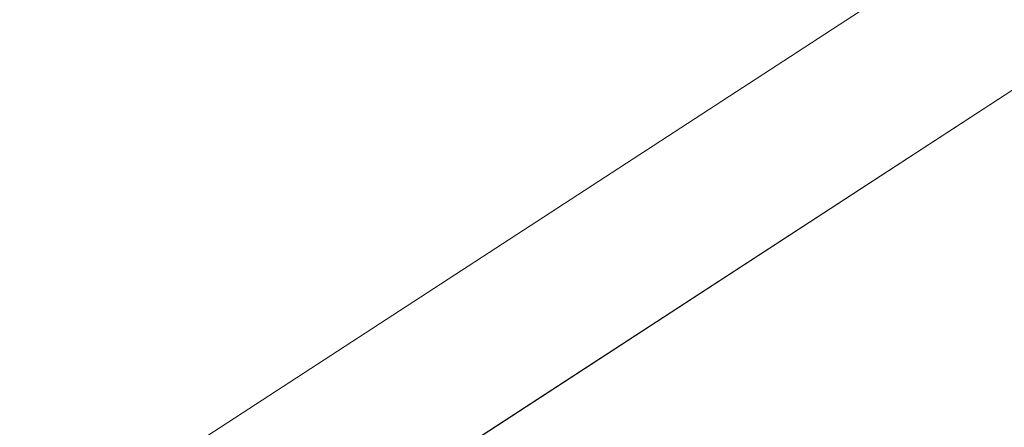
# Model space of a CAD drawing. Header units: metres. Extents: x 163628 to 167855, y 402678 to 405435.
# Tile 439 of 656: x 167387.081 to 167387.2479, y 404858.9715 to 404859.0405. Entities that reach past the tile are written whole.
import ezdxf

# ---------------------------------------------------------------- set-up
doc = ezdxf.new("R2010")
doc.units = ezdxf.units.M
for name, color, linetype, lineweight in [('X-CA190022.004-UO-BGT_Ondergrond$0$GE_201_SHDHek_Lijn_GEM', 253, 'X-CA190022.004-UO-BGT_Ondergrond$0$Hekwerk', 9), ('X-CA190022.004-UO-BGT_Ondergrond$0$GE_401_OTDErf_Vlak_GEM', 253, 'Continuous', 9), ('X-CA190022.004-UO-BGT_Ondergrond$0$GE_479_BTDGroenvoorziening_grasenkruida_GEM', 253, 'Continuous', 9), ('X-CA190022.004-UO-DTM inmeting$0$B-WE-AL-AANPIJLING-T18', 246, 'Continuous', 0), ('X-CA190022.004-UO-KAD_Percelen$0$B-WE-KG-GRENS_PERCEEL-GV', 150, 'Continuous', 9)]:
    doc.layers.add(name, color=color, linetype=linetype, lineweight=lineweight)
doc.styles.add('X-CA190022.004-UO-DTM inmeting$0$NLCS-ISO', font='isocpeur.ttf', dxfattribs={"height": 2.5})
doc.linetypes.add('X-CA190022.004-UO-BGT_Ondergrond$0$Hekwerk', pattern='A,5,-1.5,[2,dgnlstyle-Veghel.shx,S=0.007937,R=0,X=0,Y=0],-1.5', length=8)

msp = doc.modelspace()

# ---------------------------------------------------------------- linework, layer by layer
at = {"layer": 'X-CA190022.004-UO-BGT_Ondergrond$0$GE_201_SHDHek_Lijn_GEM'}
msp.add_line((167404.185, 404870.05), (167386.457, 404858.513), dxfattribs=at)
at = {"layer": 'X-CA190022.004-UO-BGT_Ondergrond$0$GE_401_OTDErf_Vlak_GEM', "flags": 128}
msp.add_lwpolyline([(167400.133, 404929.779), (167399.078, 404915.725), (167398.959, 404906.913), (167399.061, 404897.697), (167398.739, 404883.182), (167399.417, 404876.868), (167400.885, 404874.795), (167402.566, 404873.189), (167404.019, 404872.416), (167404.185, 404870.05), (167386.457, 404858.513), (167385.635, 404857.979), (167382.913, 404856.207), (167381.541, 404855.42), (167380.788, 404854.987), (167368.252, 404847.792)], dxfattribs=at)
at = {"layer": 'X-CA190022.004-UO-BGT_Ondergrond$0$GE_479_BTDGroenvoorziening_grasenkruida_GEM', "flags": 128}
msp.add_lwpolyline([(167398.04, 404863.177), (167388.203, 404857.52), (167387.316, 404857.01), (167386.457, 404858.513), (167404.185, 404870.05), (167404.019, 404872.416), (167404.15, 404872.347), (167405.442, 404871.835), (167408.223, 404871.146), (167411.392, 404872.393), (167413.819, 404874.138), (167415.221, 404876.379), (167415.156, 404880.274), (167414.836, 404885.141), (167414.618, 404889.075), (167414.781, 404894.281), (167415.895, 404899.11), (167418.121, 404903.623), (167421.793, 404909.346), (167425.691, 404914.648), (167430.241, 404920.627), (167433.288, 404926.385), (167435.746, 404932.159)], dxfattribs=at)
at = {"layer": 'X-CA190022.004-UO-KAD_Percelen$0$B-WE-KG-GRENS_PERCEEL-GV', "flags": 128}
msp.add_lwpolyline([(167404.164, 404870.058), (167402.938, 404884.378), (167402.376, 404891.512), (167401.896, 404898.663), (167369.951, 404883.844), (167373.073, 404877.13), (167382.833, 404856.187)], close=True, dxfattribs=at)
msp.add_lwpolyline([(167351.109, 404832.026), (167388.083, 404853.445), (167404.654, 404864.349), (167413.139, 404869.932), (167419.395, 404873.889), (167419.331, 404879.921), (167404.164, 404870.058), (167382.833, 404856.187), (167374.007, 404851.05), (167366.213, 404846.514)], dxfattribs=at)

# ---------------------------------------------------------------- texts
at = {"layer": 'X-CA190022.004-UO-DTM inmeting$0$B-WE-AL-AANPIJLING-T18', "linetype": 'ByBlock', "insert": (167386.90073, 404859.86259), "char_height": 0.18, "attachment_point": 5, "rotation": 27.1615, "style": 'X-CA190022.004-UO-DTM inmeting$0$NLCS-ISO'}
msp.add_mtext_dynamic_manual_height_columns('Beheersgrens: hekwerk, muur, haag etc..', width=6.0054575, gutter_width=12.201, heights=[0.234], dxfattribs=at)

doc.saveas('drawing.dxf')
